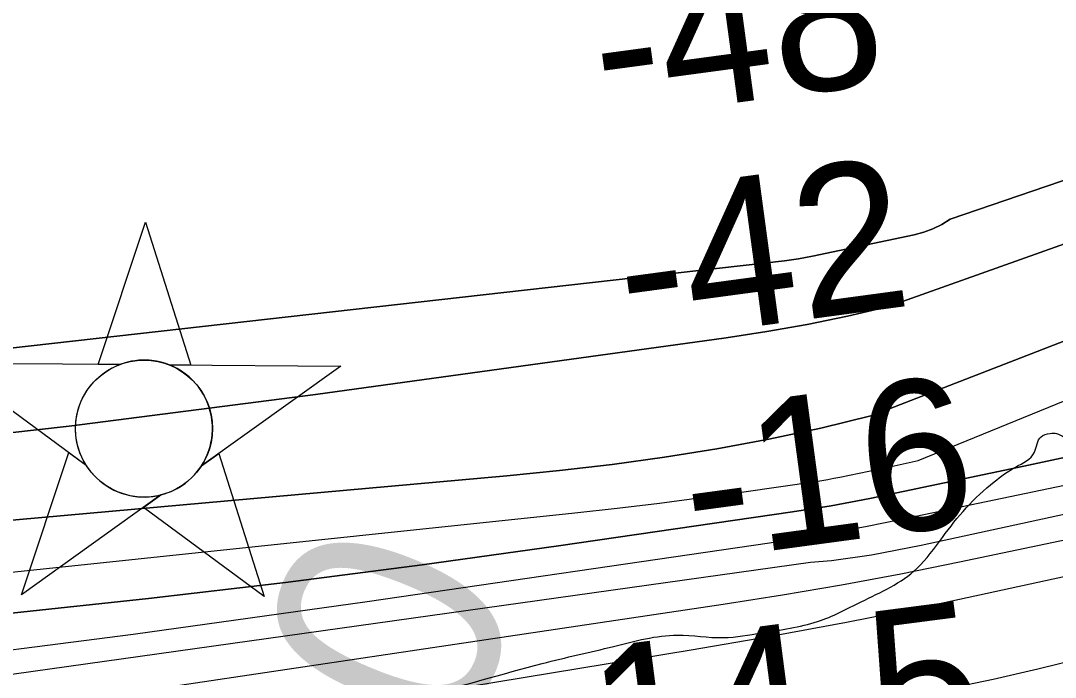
# Model space of a CAD drawing. Extents: x 3392644 to 3430565, y 576657 to 602123.
# Drawn here: x 3399340.4 to 3399801.9, y 583088.7 to 583381.5 of the extents above; entities that cross this region are included whole.
import ezdxf

# ---------------------------------------------------------------- set-up
doc = ezdxf.new("R2010")
doc.units = 0
for name, color, linetype in [('V-CHAN-NAID', 7, 'Continuous'), ('V-RIVR-EDGE', 7, 'Continuous'), ('V-RIVR-RANG', 7, 'Continuous'), ('V-SURV-IDEN', 7, 'Continuous'), ('V-TOPO-DPTH', 7, 'Continuous'), ('V-TOPO-MINR', 7, 'Continuous'), ('V-TOPO-WATR', 7, 'Continuous')]:
    doc.layers.add(name, color=color, linetype=linetype)

msp = doc.modelspace()

# ---------------------------------------------------------------- linework, layer by layer
at = {"layer": 'V-CHAN-NAID'}
for points in [[(3399384.57, 583228.18), (3399374.99, 583228.25), (3399396.11, 583291.74), (3399416.34, 583227.96), (3399406.75, 583228.03), (3399405.17, 583228.61), (3399403.08, 583229.23), (3399401.04, 583229.68), (3399399, 583229.98), (3399397.83, 583230.1), (3399396.3, 583230.18), (3399394.58, 583230.18), (3399393.21, 583230.11), (3399391.3, 583229.91), (3399389.94, 583229.69), (3399388.15, 583229.3), (3399386.62, 583228.88), (3399385.59, 583228.55)], [(3399384.57, 583228.18), (3399308.08, 583228.73), (3399369.65, 583183.33), (3399368.53, 583185.24), (3399367.72, 583186.86), (3399366.9, 583188.83), (3399366.2, 583190.89), (3399365.84, 583192.21), (3399365.48, 583193.84), (3399365.23, 583195.28), (3399365.04, 583196.88), (3399364.94, 583198.61), (3399364.92, 583200.2), (3399365.03, 583202.27), (3399365.21, 583203.89), (3399365.61, 583206.09), (3399366.09, 583208.01), (3399366.69, 583209.9), (3399367.34, 583211.58), (3399368.07, 583213.17), (3399368.89, 583214.7), (3399369.95, 583216.44), (3399370.98, 583217.91), (3399371.98, 583219.18), (3399372.98, 583220.32), (3399374.29, 583221.66), (3399375.34, 583222.63), (3399377.06, 583224.02), (3399378.27, 583224.89), (3399379.96, 583225.96), (3399381.69, 583226.91), (3399383.13, 583227.59)], [(3399406.75, 583228.03), (3399483.24, 583227.48), (3399421.04, 583182.96), (3399421.95, 583184.45), (3399422.93, 583186.3), (3399423.64, 583187.88), (3399424.38, 583189.84), (3399424.93, 583191.62), (3399425.32, 583193.26), (3399425.68, 583195.27), (3399425.87, 583196.85), (3399425.99, 583199.05), (3399425.96, 583201.11), (3399425.78, 583203.33), (3399425.51, 583205.09), (3399425.02, 583207.32), (3399424.38, 583209.46), (3399423.63, 583211.45), (3399422.98, 583212.89), (3399421.97, 583214.8), (3399420.91, 583216.53), (3399419.7, 583218.23), (3399418.44, 583219.77), (3399417.17, 583221.13), (3399415.53, 583222.67), (3399413.79, 583224.08), (3399412.11, 583225.25), (3399410.22, 583226.39), (3399408.75, 583227.15)], [(3399403.01, 583170.06), (3399340.8, 583125.53), (3399361.93, 583189.02), (3399369.65, 583183.33), (3399370.28, 583182.36), (3399371.66, 583180.5), (3399372.88, 583179.09), (3399374.34, 583177.59), (3399375.73, 583176.33), (3399377.19, 583175.18), (3399378.59, 583174.19), (3399380.27, 583173.16), (3399381.98, 583172.24), (3399383.77, 583171.43), (3399385.22, 583170.88), (3399386.85, 583170.35), (3399389.07, 583169.78), (3399390.6, 583169.5), (3399392.63, 583169.24), (3399394.17, 583169.14), (3399396.03, 583169.11), (3399397.72, 583169.19), (3399399.43, 583169.37), (3399401.33, 583169.68)], [(3399421.04, 583182.96), (3399428.83, 583188.54), (3399449.06, 583124.77), (3399395.21, 583164.48), (3399403.01, 583170.06), (3399404.67, 583170.53), (3399406.28, 583171.09), (3399408.44, 583172.01), (3399410.18, 583172.89), (3399412.04, 583174), (3399413.78, 583175.22), (3399415.33, 583176.46), (3399416.62, 583177.63), (3399418.01, 583179.05), (3399419.21, 583180.45), (3399420.33, 583181.92)]]:
    msp.add_lwpolyline(points, close=True, dxfattribs=at)
msp.add_circle((3399395.46, 583199.65), 30.54, dxfattribs=at)
at = {"layer": 'V-RIVR-EDGE'}
msp.add_spline([(3396775.14, 583083.89), (3396813.13, 583077.25), (3396878.17, 583066.49), (3396944.3, 583054.63), (3397040.4, 583038.31), (3397098.86, 583026.47), (3397143.44, 583017.58), (3397248.67, 583000.14), (3397318.11, 582991.93), (3397366.71, 582985.6), (3397425.56, 582983.99), (3397482.58, 582983.48), (3397505.25, 582983.79), (3397523.16, 582984.11), (3397535.58, 582982.98), (3397547.29, 582984.42), (3397553.5, 582984.4), (3397557.52, 582982.93), (3397564.81, 582974.5), (3397565.15, 582965), (3397563.3, 582955.5), (3397562.9, 582944.17), (3397563.63, 582940.51), (3397567.64, 582939.04), (3397569.83, 582934.65), (3397572, 582924.77), (3397574.55, 582922.94), (3397581.49, 582921.46), (3397584.79, 582923.64), (3397587.72, 582927.29), (3397589.58, 582941.18), (3397592.53, 582951.41), (3397596.2, 582957.61), (3397599.87, 582960.89), (3397604.64, 582968.56), (3397610.49, 582971.83), (3397617.81, 582975.47), (3397652.55, 582980.5), (3397688.01, 582979.68), (3397709.94, 582978.53), (3397734.79, 582976.64), (3397757.82, 582975.85), (3397782.68, 582977.62), (3397809.01, 582980.85), (3397835.7, 582984.44), (3397884.71, 582992.36), (3397923.1, 582994.82), (3397953.43, 582993.65), (3397988.88, 582988.44), (3398023.98, 582990.18), (3398046.29, 582997.44), (3398058.01, 583005.82), (3398070.83, 583016.02), (3398086.2, 583024.03), (3398111.07, 583028.35), (3398172.52, 583041.72), (3398207.99, 583048.58), (3398231.38, 583047.79), (3398261.36, 583049.18), (3398286.96, 583052.41), (3398312.56, 583059.29), (3398337.81, 583067.64), (3398383.51, 583070.45), (3398451.14, 583073.57), (3398464.66, 583070.98), (3398479.26, 583062.17), (3398495.66, 583042.02), (3398503.3, 583028.11), (3398512.79, 583021.51), (3398522.66, 583021.48), (3398535.48, 583032.42), (3398552.68, 583038.96), (3398566.94, 583038.56), (3398581.91, 583033.4), (3398603.84, 583032.25), (3398616.27, 583032.22), (3398624.31, 583030.01), (3398639.66, 583030.33), (3398675.85, 583031.71), (3398691.94, 583032.03), (3398705.09, 583030.9), (3398713.5, 583031.98), (3398731.78, 583032.67), (3398752.25, 583032.98), (3398769.08, 583035.5), (3398785.16, 583035.09), (3398791, 583033.62), (3398807.07, 583027), (3398820.95, 583021.84), (3398831.53, 583014.51), (3398866.59, 582999.07), (3398896.89, 582982.54), (3398913.68, 582974.09), (3398926.48, 582974.79), (3398937.8, 582972.94), (3398949.86, 582968.89), (3398961.91, 582965.2), (3398977.27, 582966.63), (3398994.46, 582970.97), (3399010.92, 582975.68), (3399021.17, 582979.68), (3399028.86, 582985.87), (3399040.95, 582996.08), (3399048.27, 583000.08), (3399061.07, 583002.24), (3399090.69, 583006.19), (3399115.92, 583011.24), (3399122.14, 583011.23), (3399129.44, 583009.38), (3399136.01, 583003.15), (3399140.38, 582998.39), (3399145.13, 582998.38), (3399161.95, 582999.43), (3399171.46, 583000.14), (3399183.52, 582999.75), (3399192.29, 582999.72), (3399200.71, 583002.63), (3399201.81, 583006.65), (3399202.19, 583011.4), (3399199.65, 583018.35), (3399194.91, 583023.84), (3399194.56, 583028.6), (3399194.57, 583034.81), (3399197.88, 583043.21), (3399198.26, 583048.69), (3399196.47, 583062.22), (3399193.94, 583072.83), (3399193.58, 583076.12), (3399195.42, 583080.5), (3399198.35, 583083.05), (3399203.11, 583085.6), (3399213.35, 583087.04), (3399220.29, 583086.29), (3399226.85, 583079.69), (3399239.25, 583065.77), (3399254.93, 583052.94), (3399266.62, 583046.7), (3399276.12, 583046.67), (3399289.66, 583051.03), (3399302.47, 583058.67), (3399319.32, 583073.62), (3399325.92, 583081.28), (3399329.58, 583083.83), (3399336.89, 583081.61), (3399352.22, 583075), (3399367.93, 583071.3), (3399390.22, 583066.13), (3399402.65, 583065.73), (3399440.31, 583069.3), (3399461.52, 583073.63), (3399519.3, 583081.16), (3399573.06, 583094.92), (3399604.89, 583102.52), (3399633.41, 583107.57), (3399653.88, 583106.42), (3399671.07, 583108.57), (3399695.94, 583113.63), (3399715.33, 583122.35), (3399740.23, 583137.28), (3399751.59, 583151.14), (3399762.22, 583164.27), (3399774.68, 583175.94), (3399784.2, 583182.5), (3399792.63, 583189.06), (3399795.57, 583195.99), (3399799.59, 583197.45), (3399802.52, 583197.44), (3399809.45, 583193.77), (3399814.94, 583193.75), (3399821.88, 583194.1), (3399845.3, 583201.72), (3399905.65, 583216.56), (3399931.26, 583225.27), (3399967.47, 583235.05), (3399992.35, 583244.13), (3400000.42, 583253.24), (3400007.74, 583257.61), (3400018.35, 583260.51), (3400031.88, 583262.31), (3400047.97, 583265.19), (3400055.29, 583270.65), (3400066.64, 583276.11), (3400079.44, 583279), (3400083.83, 583280.45), (3400095.54, 583285.18), (3400101.39, 583285.53), (3400125.89, 583289.85), (3400153.69, 583298.56), (3400192.84, 583311.99), (3400239.67, 583327.59), (3400291.98, 583342.08), (3400327.1, 583352.23), (3400354.52, 583356.18), (3400375.01, 583360.89), (3400387.44, 583364.88), (3400390, 583364.14), (3400389.25, 583357.93), (3400389.25, 583356.1), (3400393.62, 583348.41), (3400397.25, 583337.8), (3400401.98, 583328.65), (3400413.64, 583316.56), (3400424.96, 583308.85), (3400439.21, 583307.36), (3400460.42, 583310.59), (3400467.01, 583315.33), (3400473.24, 583320.43), (3400475.46, 583330.66), (3400471.53, 583368.32), (3400471.56, 583380.39), (3400472.3, 583385.5), (3400478.16, 583390.24), (3400480.38, 583399.01), (3400481.48, 583402.66), (3400485.15, 583405.94), (3400498.32, 583410.66), (3400503.81, 583414.67), (3400508.21, 583419.41), (3400517, 583425.6), (3400522.86, 583431.8), (3400535.67, 583435.79), (3400564.57, 583444.13), (3400601.51, 583453.54), (3400634.06, 583462.23), (3400664.06, 583471.66), (3400688.58, 583481.84), (3400707.98, 583491.29), (3400725.92, 583502.58), (3400759.21, 583514.93), (3400794.34, 583529.1), (3400829.1, 583542.54), (3400868.99, 583559.25), (3400880.69, 583563.25), (3400906.68, 583575.61), (3400920.95, 583582.89), (3400934.49, 583585.78), (3400950.95, 583590.12), (3400981.32, 583603.21), (3401005.11, 583615.94), (3401022.67, 583620.65), (3401047.18, 583628.63), (3401067.67, 583634.8), (3401097.3, 583646.06), (3401115.59, 583651.49), (3401142.3, 583657.64), (3401149.62, 583661.64), (3401161.69, 583667.1), (3401193.53, 583681.64), (3401226.83, 583695.82), (3401250.24, 583702.34), (3401263.42, 583711.08), (3401269.29, 583717.28), (3401275.87, 583719.82), (3401291.97, 583724.17), (3401309.52, 583727.41), (3401322.7, 583735.79), (3401344.66, 583746.34), (3401352.71, 583749.97), (3401362.22, 583751.78), (3401379.42, 583760.51), (3401398.82, 583769.6), (3401425.17, 583782.33), (3401447.87, 583793.97), (3401460.31, 583801.61), (3401469.83, 583807.8), (3401481.17, 583811.8), (3401489.22, 583812.87), (3401505.33, 583824.9), (3401519.25, 583833.64), (3401536.81, 583842.73), (3401545.23, 583847.46), (3401556.22, 583853.65), (3401577.08, 583864.93), (3401601.24, 583877.3), (3401634.54, 583893.67), (3401648.83, 583904.6), (3401672.26, 583919.89), (3401702.65, 583940.65), (3401720.23, 583955.23), (3401724.63, 583960.7), (3401725.38, 583965.45), (3401725.76, 583971.67), (3401726.13, 583973.49), (3401728.69, 583974.22), (3401733.05, 583964.7), (3401734.88, 583964.7), (3401742.2, 583967.24), (3401756.11, 583975.61), (3401775.15, 583990.92), (3401800.41, 584006.21), (3401823.48, 584021.51), (3401859.37, 584047.37), (3401900.01, 584075.42), (3401938.1, 584104.2), (3401973.26, 584129.7), (3402017.57, 584163.23), (3402052, 584188.73), (3402068.49, 584206.23), (3402087.54, 584223.73), (3402105.12, 584237.21), (3402120.5, 584246.32), (3402139.91, 584263.45), (3402161.52, 584279.48), (3402205.11, 584317.02), (3402240.28, 584346.55), (3402249.43, 584352.74), (3402267, 584360.37), (3402279.09, 584369.84), (3402289.35, 584382.25), (3402295.58, 584388.45), (3402316.09, 584405.58), (3402366.26, 584439.08), (3402387.87, 584455.85), (3402402.52, 584467.87), (3402414.96, 584474.42), (3402428.14, 584479.87), (3402444.61, 584490.43), (3402463.66, 584506.1), (3402475.38, 584515.58), (3402490.4, 584526.87), (3402538.38, 584566.6), (3402565.85, 584589.93), (3402576.85, 584603.79), (3402584.19, 584615.47), (3402588.96, 584620.94), (3402605.08, 584634.06), (3402621.92, 584644.99), (3402632.54, 584652.64), (3402636.57, 584654.82), (3402639.12, 584654.08), (3402643.14, 584651.51), (3402646.06, 584651.87), (3402650.46, 584654.42), (3402655.21, 584657.33), (3402657.78, 584660.98), (3402658.15, 584663.54), (3402657.43, 584667.2), (3402657.8, 584669.75), (3402663.3, 584675.59), (3402665.15, 584682.17), (3402672.1, 584687.27), (3402682.35, 584693.45), (3402693.7, 584699.64), (3402701.76, 584708.03), (3402707.63, 584713.86), (3402719.35, 584722.61), (3402736.94, 584743.03), (3402754.54, 584764.19), (3402758.95, 584773.32), (3402762.27, 584784.64), (3402760.83, 584794.15), (3402761.57, 584796.34), (3402774.39, 584808.37), (3402790.16, 584827.71), (3402794.57, 584836.11), (3402801.88, 584838.65), (3402805.55, 584843.03), (3402807.76, 584848.87), (3402817.65, 584858.35), (3402830.1, 584866.36), (3402842.19, 584879.12), (3402850.26, 584889.7), (3402856.14, 584902.48), (3402862.74, 584909.05), (3402867.86, 584912.69), (3402878.85, 584918.88), (3402888.37, 584926.53), (3402904.49, 584941.48), (3402914.38, 584948.4), (3402928.29, 584956.41), (3402934.88, 584962.97), (3402937.82, 584966.62), (3402938.2, 584971.74), (3402937.49, 584981.24), (3402937.5, 584985.26), (3402953.25, 584998.38), (3402977.78, 585014.77), (3402996.08, 585025.33), (3403016.58, 585033.32), (3403039.62, 585040.21), (3403050.24, 585047.49), (3403059.76, 585052.22), (3403070.36, 585053.66), (3403078.04, 585055.1), (3403086.82, 585058.73), (3403115, 585071.46), (3403146.48, 585086.37), (3403132.2, 585079.82), (3403142.45, 585086.01), (3403170.26, 585097.64), (3403184.91, 585105.28), (3403217.1, 585117.27), (3403261, 585129.59), (3403315.49, 585137.86), (3403347.67, 585142.9), (3403378.02, 585148.3), (3403417.15, 585155.52), (3403455.19, 585164.93), (3403485.93, 585175.09), (3403512.28, 585188.55), (3403532.06, 585206.05), (3403547.09, 585222.46), (3403548.93, 585227.21), (3403552.23, 585230.49), (3403560.64, 585231.56), (3403567.21, 585229.72), (3403575.99, 585229.7), (3403592.09, 585238.43), (3403619.92, 585256.64), (3403671.55, 585292.34), (3403695.34, 585305.8), (3403703.02, 585307.98), (3403726.45, 585322.18), (3403748.06, 585336.38), (3403779.55, 585358.6), (3403809.21, 585377.53), (3403822.77, 585393.59), (3403849.18, 585429.71), (3403874.86, 585465.83), (3403895.4, 585495.03), (3403900.9, 585503.42), (3403902.73, 585503.78), (3403907.12, 585503.77), (3403912.25, 585507.42), (3403928.75, 585531.5), (3403948.93, 585557.77), (3403964.7, 585578.57), (3403972.02, 585584.76), (3403979.71, 585590.23), (3403995.48, 585610.29), (3404005.01, 585622.7), (3404016.37, 585633.64), (3404029.56, 585643.47), (3404037.99, 585651.5), (3404055.97, 585682.52), (3404090.08, 585725.57), (3404116.13, 585765.72), (3404146.2, 585804.39), (3404172.94, 585828.45), (3404201.19, 585866.4), (3404218.43, 585893.04), (3404241.93, 585935.75), (3404254.07, 585966.43), (3404273.19, 586011.35), (3404295.99, 586065.39), (3404324.69, 586140.26), (3404338.69, 586187.01), (3404345.72, 586217.7), (3404351.25, 586238.52), (3404360.45, 586263.72), (3404367.44, 586279.43), (3404369.3, 586292.95), (3404362.76, 586312.34), (3404363.17, 586329.88), (3404363.57, 586342.67), (3404369.08, 586353.63), (3404375.35, 586376.28), (3404377.98, 586402.59), (3404387.58, 586442.78), (3404404.86, 586483.67), (3404421.07, 586535.91), (3404432.49, 586570.61), (3404448.69, 586615.89), (3404459.02, 586653.89), (3404467.16, 586695.17), (3404471.26, 586726.6), (3404473.16, 586754.74), (3404478.79, 586815.41), (3404482.55, 586855.98), (3404480.77, 586876.82), (3404477.15, 586890.35), (3404476.43, 586897.3), (3404479.38, 586906.06), (3404487.09, 586917.74), (3404493.7, 586931.25), (3404496.67, 586951.72), (3404498.57, 586978.76), (3404518.44, 587033.91), (3404529.49, 587065.32), (3404542.74, 587101.11), (3404549.38, 587126.32), (3404556.41, 587159.57), (3404562.7, 587192.45), (3404572.3, 587229.71), (3404578.96, 587262.96), (3404583.78, 587291.46), (3404584.2, 587312.66), (3404584.33, 587365.67), (3404586.26, 587407.7), (3404589.73, 587479.7), (3404590.91, 587511.5), (3404590.2, 587522.47), (3404583.68, 587546.61), (3404570.63, 587590.51), (3404552.86, 587645.02), (3404544.13, 587665.51), (3404532.49, 587688.57), (3404524.85, 587703.21), (3404520.49, 587711.27), (3404519.77, 587718.21), (3404519.8, 587729.91), (3404518.73, 587740.88), (3404513.99, 587745.64), (3404512.17, 587750.04), (3404510.02, 587765.76)], degree=3, dxfattribs=at)
at = {"layer": 'V-TOPO-DPTH'}
for points in [[(3398403.59, 583107.56), (3398468.93, 583106.19), (3398534.28, 583105.54), (3398599.63, 583105.94), (3398664.97, 583107.05), (3398719.28, 583108.41), (3398757.45, 583109.73), (3398795.6, 583111.55), (3398833.71, 583114.1), (3398871.79, 583117.14), (3399557.34, 583178.56), (3399580.84, 583180.94), (3399604.29, 583183.68), (3399627.67, 583186.97), (3399651.01, 583190.62), (3399674.22, 583194.94), (3399697.31, 583199.78), (3399720.23, 583205.4), (3400521.32, 583516.17), (3400542.74, 583522.8), (3400564.12, 583529.54), (3401550.63, 583960.73), (3401704.8, 584063.29), (3401801.84, 584128.12)], [(3401801.84, 584128.12), (3401704.8, 584063.29), (3401550.63, 583960.73), (3400564.12, 583529.54), (3400542.74, 583522.8), (3400521.32, 583516.17), (3399720.23, 583205.4), (3399697.31, 583199.78), (3399674.22, 583194.94), (3399651.01, 583190.62), (3399627.67, 583186.97), (3399604.29, 583183.68), (3399580.84, 583180.94), (3399557.34, 583178.56), (3398871.79, 583117.14), (3398833.71, 583114.1), (3398795.6, 583111.55), (3398757.45, 583109.73), (3398719.28, 583108.41), (3398664.97, 583107.05), (3398599.63, 583105.94), (3398534.28, 583105.54), (3398468.93, 583106.19), (3398403.59, 583107.56)], [(3398950.93, 583192.09), (3399681.14, 583274.45), (3399684.29, 583274.86), (3399687.43, 583275.32), (3399690.55, 583275.87), (3399693.67, 583276.48), (3399738.97, 583286.06), (3399743.25, 583287.23), (3399747.38, 583288.72), (3399751.32, 583290.68), (3399755.12, 583292.96), (3400549.43, 583564.23)], [(3398950.93, 583192.09), (3399681.14, 583274.45), (3399684.29, 583274.86), (3399687.43, 583275.32), (3399690.55, 583275.87), (3399693.67, 583276.48), (3399738.97, 583286.06), (3399743.25, 583287.23), (3399747.38, 583288.72), (3399751.32, 583290.68), (3399755.12, 583292.96), (3400549.43, 583564.23)], [(3398266.82, 583159.62), (3398760.84, 583154.45), (3398777.12, 583154.47), (3398793.39, 583154.73), (3398809.66, 583155.37), (3398825.91, 583156.26), (3399031.37, 583169.84), (3399141.79, 583178.32), (3399252.06, 583188.38), (3399362.08, 583200.79), (3399471.95, 583214.77), (3399655.1, 583240.08), (3399673.21, 583242.87), (3399691.26, 583246.04), (3399709.19, 583249.76), (3399727.05, 583253.87), (3400559.69, 583550.32)], [(3400559.69, 583550.32), (3399727.05, 583253.87), (3399709.19, 583249.76), (3399691.26, 583246.04), (3399673.21, 583242.87), (3399655.1, 583240.08), (3399471.95, 583214.77), (3399362.08, 583200.79), (3399252.06, 583188.38), (3399141.79, 583178.32), (3399031.37, 583169.84), (3398825.91, 583156.26), (3398809.66, 583155.37), (3398793.39, 583154.73), (3398777.12, 583154.47), (3398760.84, 583154.45), (3398266.82, 583159.62)], [(3400596.09, 583376.52), (3399959.21, 583221.56), (3399916.51, 583211.4), (3399873.75, 583201.52), (3399830.9, 583192.06), (3399787.98, 583182.89), (3399719.19, 583168.54), (3399710.6, 583166.83), (3399702, 583165.23), (3399693.37, 583163.79), (3399684.72, 583162.45), (3399580.39, 583147.3), (3399519.51, 583138.87), (3399458.57, 583130.97), (3399397.53, 583123.86), (3399336.42, 583117.29)], [(3399336.42, 583117.29), (3399397.53, 583123.86), (3399458.57, 583130.97), (3399519.51, 583138.87), (3399580.39, 583147.3), (3399684.72, 583162.45), (3399693.37, 583163.79), (3399702, 583165.23), (3399710.6, 583166.83), (3399719.19, 583168.54), (3399787.98, 583182.89), (3399830.9, 583192.06), (3399873.75, 583201.52), (3399916.51, 583211.4), (3399959.21, 583221.56), (3400596.09, 583376.52)], [(3400234.5, 583254.37), (3399742.12, 583147.46), (3399719.98, 583143.26), (3399702.09, 583140.75), (3399692.72, 583139.92), (3399143.37, 583062.95), (3398944.09, 583041.3), (3398850.41, 583032.17), (3398828.27, 583029.67), (3398805.26, 583024.62), (3398773.76, 583023.84), (3398556.63, 583015.02), (3398128.36, 583012.67)], [(3400234.5, 583254.37), (3399742.12, 583147.46), (3399719.98, 583143.26), (3399702.09, 583140.75), (3399692.72, 583139.92), (3399143.37, 583062.95), (3398944.09, 583041.3), (3398850.41, 583032.17), (3398828.27, 583029.67), (3398805.26, 583024.62), (3398773.76, 583023.84), (3398556.63, 583015.02), (3398128.36, 583012.67)], [(3399278.35, 583041.82), (3399353.34, 583053.9), (3399639.46, 583101.01), (3399674.18, 583106.99), (3399708.84, 583113.34), (3399743.39, 583120.21), (3400212.16, 583221.88)]]:
    msp.add_lwpolyline(points, dxfattribs=at)
at = {"layer": 'V-TOPO-MINR'}
for points in [[(3398403.59, 583107.56), (3398468.93, 583106.19), (3398534.28, 583105.54), (3398599.63, 583105.94), (3398664.97, 583107.05), (3398719.28, 583108.41), (3398757.45, 583109.73), (3398795.6, 583111.55), (3398833.71, 583114.1), (3398871.79, 583117.14), (3399557.34, 583178.56), (3399580.84, 583180.94), (3399604.29, 583183.68), (3399627.67, 583186.97), (3399651.01, 583190.62), (3399674.22, 583194.94), (3399697.31, 583199.78), (3399720.23, 583205.4), (3400521.32, 583516.17), (3400542.74, 583522.8), (3400564.12, 583529.54), (3401550.63, 583960.73), (3401704.8, 584063.29), (3401801.84, 584128.12)], [(3400549.43, 583564.23), (3399755.12, 583292.96), (3399751.32, 583290.68), (3399747.38, 583288.72), (3399743.25, 583287.23), (3399738.97, 583286.06), (3399693.67, 583276.48), (3399690.55, 583275.87), (3399687.43, 583275.32), (3399684.29, 583274.86), (3399681.14, 583274.45), (3398950.93, 583192.09)], [(3398266.82, 583159.62), (3398760.84, 583154.45), (3398777.12, 583154.47), (3398793.39, 583154.73), (3398809.66, 583155.37), (3398825.91, 583156.26), (3399031.37, 583169.84), (3399141.79, 583178.32), (3399252.06, 583188.38), (3399362.08, 583200.79), (3399471.95, 583214.77), (3399655.1, 583240.08), (3399673.21, 583242.87), (3399691.26, 583246.04), (3399709.19, 583249.76), (3399727.05, 583253.87), (3400559.69, 583550.32)], [(3398805.54, 583079.72), (3399587.69, 583162.1), (3399606.53, 583164.19), (3399625.36, 583166.43), (3399644.16, 583168.88), (3399662.94, 583171.48), (3399695.04, 583176.1), (3399697.75, 583176.52), (3399700.46, 583176.97), (3399703.15, 583177.47), (3399705.84, 583178), (3399727.4, 583182.5), (3399740.85, 583185.37), (3400512.27, 583500.31)], [(3399336.42, 583117.29), (3399397.53, 583123.86), (3399458.57, 583130.97), (3399519.51, 583138.87), (3399580.39, 583147.3), (3399684.72, 583162.45), (3399693.37, 583163.79), (3399702, 583165.23), (3399710.6, 583166.83), (3399719.19, 583168.54), (3399787.98, 583182.89), (3399830.9, 583192.06), (3399873.75, 583201.52), (3399916.51, 583211.4), (3399959.21, 583221.56), (3400596.09, 583376.52)], [(3399286.19, 583094.56), (3399390.69, 583108.03), (3399495.07, 583122.52), (3399674.41, 583148.77), (3399688.99, 583151.04), (3399703.55, 583153.49), (3399718.06, 583156.2), (3399732.53, 583159.08), (3399848.18, 583183.23), (3399920.35, 583198.79), (3399992.38, 583214.96), (3400064.2, 583232.06), (3400135.87, 583249.77), (3400588.82, 583364.8)], [(3398350.19, 582909.33), (3398439.84, 582915.12), (3398766.77, 582939.95), (3398788.73, 582941.79), (3398810.68, 582943.86), (3398832.58, 582946.28), (3398854.47, 582948.93), (3398976.65, 582964.69), (3399059.56, 582975.72), (3399142.41, 582987.21), (3399225.16, 582999.36), (3399307.85, 583011.97), (3399706.3, 583074.39), (3399710.09, 583075.01), (3399713.87, 583075.66), (3399717.65, 583076.36), (3399721.42, 583077.1), (3399754.1, 583083.73), (3399774.17, 583087.99), (3399794.17, 583092.5), (3399814.09, 583097.38), (3399833.95, 583102.5), (3400385.83, 583244.04)], [(3398204.86, 582980.94), (3398746.86, 583000.12), (3398776.28, 583001.39), (3398805.69, 583002.97), (3398835.06, 583005.02), (3398864.42, 583007.38), (3398893.73, 583010.23), (3398922.99, 583013.43), (3398952.2, 583017.16), (3398981.37, 583021.23), (3399653.79, 583121.31), (3399680.25, 583125.49), (3399706.65, 583129.98), (3399732.97, 583134.93), (3399759.23, 583140.18), (3400037.73, 583198.5), (3400132.9, 583219.32), (3400227.81, 583241.26)], [(3399278.35, 583041.82), (3399353.34, 583053.9), (3399639.46, 583101.01), (3399674.18, 583106.99), (3399708.84, 583113.34), (3399743.39, 583120.21), (3400212.16, 583221.88)]]:
    msp.add_lwpolyline(points, dxfattribs=at)
at = {"layer": 'V-TOPO-WATR'}
msp.add_lwpolyline([(3400234.5, 583254.37), (3399742.12, 583147.46), (3399719.98, 583143.26), (3399702.09, 583140.75), (3399692.72, 583139.92), (3399143.37, 583062.95), (3398944.09, 583041.3), (3398850.41, 583032.17), (3398828.27, 583029.67), (3398805.26, 583024.62), (3398773.76, 583023.84), (3398556.63, 583015.02), (3398128.36, 583012.67)], dxfattribs=at)

# ---------------------------------------------------------------- texts
at = {"layer": 'V-RIVR-RANG'}
for s, rotation, p in [('-48', 7.6854, (3399599.81, 583336.85)), ('-42', 7.6854, (3399610.85, 583237.43)), ('-16', 7.6854, (3399640.18, 583140.48)), ('14.5', 7.3983, (3399599.48, 583034.68))]:
    msp.add_text(s, height=67, rotation=rotation, dxfattribs=at).set_placement(p)
at = {"layer": 'V-SURV-IDEN'}
msp.add_text('106+17.0', height=100, rotation=67.6259, dxfattribs=at).set_placement((3399351.57, 582607.48))

doc.saveas('drawing.dxf')
